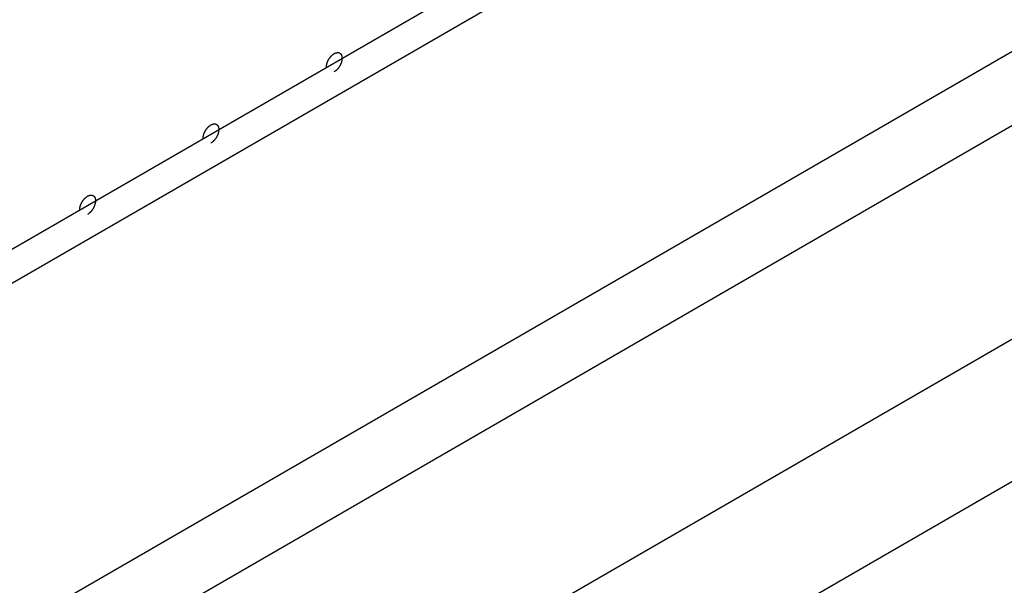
# Model space of a CAD drawing. Header units: inches. Extents: x 6 to 353, y 6 to 228.
# Tile 322 of 372: x 326.062 to 327.474, y 202.456 to 203.266. Entities that reach past the tile are written whole.
import ezdxf

# ---------------------------------------------------------------- set-up
doc = ezdxf.new("R2010")
doc.units = ezdxf.units.IN
doc.header["$LTSCALE"] = 19.946667
doc.header["$MEASUREMENT"] = 0
doc.layers.get('0').update_dxf_attribs({"linetype": 'CONTINUOUS'})

msp = doc.modelspace()

# ---------------------------------------------------------------- linework, layer by layer
at = {"color": 7, "linetype": 'Continuous'}
for p, q in [((325.2832, 202.4943), (330.7465, 205.6485)), ((325.3256, 202.4698), (330.7889, 205.624)), ((331.1885, 204.9467), (326.1119, 202.0158)), ((331.2768, 204.7936), (326.2887, 201.9138)), ((325.7548, 202.222), (328.488, 203.8)), ((325.8468, 202.1689), (328.534, 203.7204))]:
    msp.add_line(p, q, dxfattribs=at)
for points, knots in [([(326.5018, 203.1978), (326.5018, 203.1983), (326.5019, 203.1989), (326.5019, 203.1998), (326.502, 203.2005), (326.5021, 203.2012), (326.5023, 203.2019), (326.5025, 203.2026), (326.5026, 203.2033), (326.5029, 203.204), (326.5031, 203.2047), (326.5034, 203.2054), (326.5036, 203.2062), (326.504, 203.2069), (326.5044, 203.2076), (326.5047, 203.2083), (326.5051, 203.209), (326.5055, 203.2096), (326.5059, 203.2103), (326.5064, 203.2109), (326.5068, 203.2116), (326.5073, 203.2122), (326.5078, 203.2128), (326.5082, 203.2133), (326.5087, 203.2139), (326.5093, 203.2144), (326.5098, 203.2149), (326.5103, 203.2154), (326.5108, 203.2159), (326.5114, 203.2163), (326.5121, 203.2168), (326.5127, 203.2172), (326.5131, 203.2174)], [0, 0, 0, 0, 0.0625, 0.09375, 0.125, 0.15625, 0.1875, 0.21875, 0.25, 0.28125, 0.3125, 0.34375, 0.375, 0.40625, 0.4375, 0.46875, 0.5, 0.53125, 0.5625, 0.59375, 0.625, 0.65625, 0.6875, 0.71875, 0.75, 0.78125, 0.8125, 0.84375, 0.875, 0.90625, 0.9375, 1, 1, 1, 1]), ([(326.5131, 203.2174), (326.5134, 203.2176), (326.514, 203.2179), (326.5147, 203.2182), (326.5153, 203.2185), (326.5158, 203.2186), (326.5163, 203.2187), (326.5168, 203.2188), (326.5171, 203.2189), (326.5174, 203.2189), (326.5176, 203.2189), (326.518, 203.2189), (326.5184, 203.2189), (326.5188, 203.2189), (326.5191, 203.2189), (326.5193, 203.2189), (326.5196, 203.2188), (326.5198, 203.2187), (326.5202, 203.2185), (326.5206, 203.2184), (326.5209, 203.2183), (326.5211, 203.2182), (326.5213, 203.2181), (326.5215, 203.2179), (326.5218, 203.2176), (326.5221, 203.2174), (326.5223, 203.2172), (326.5225, 203.2171), (326.5226, 203.2168), (326.5228, 203.2166), (326.523, 203.2162), (326.5232, 203.2159), (326.5234, 203.2156), (326.5235, 203.2154), (326.5236, 203.2152), (326.5237, 203.2148), (326.5238, 203.2144), (326.524, 203.214), (326.5241, 203.2136), (326.5242, 203.2134), (326.5242, 203.213), (326.5242, 203.2126), (326.5243, 203.2119), (326.5244, 203.2113), (326.5244, 203.2109)], [0, 0, 0, 0, 0.0625, 0.09375, 0.125, 0.15625, 0.1875, 0.21875, 0.234375, 0.25, 0.265625, 0.28125, 0.3125, 0.34375, 0.359375, 0.375, 0.390625, 0.40625, 0.4375, 0.46875, 0.484375, 0.5, 0.515625, 0.53125, 0.5625, 0.59375, 0.609375, 0.625, 0.640625, 0.65625, 0.6875, 0.71875, 0.734375, 0.75, 0.765625, 0.78125, 0.8125, 0.84375, 0.859375, 0.875, 0.890625, 0.90625, 0.9375, 1, 1, 1, 1]), ([(326.5244, 203.2109), (326.5244, 203.2105), (326.5243, 203.2098), (326.5242, 203.2089), (326.5242, 203.2082), (326.524, 203.2075), (326.5239, 203.2068), (326.5237, 203.2061), (326.5236, 203.2054), (326.5233, 203.2047), (326.523, 203.204), (326.5228, 203.2033), (326.5225, 203.2026), (326.5221, 203.2019), (326.5218, 203.2012), (326.5214, 203.2005), (326.5211, 203.1997), (326.5206, 203.1991), (326.5202, 203.1984), (326.5198, 203.1978), (326.5194, 203.1971), (326.5189, 203.1966), (326.5184, 203.196), (326.5179, 203.1954), (326.5174, 203.1948), (326.5169, 203.1943), (326.5164, 203.1938), (326.5158, 203.1933), (326.5153, 203.1928), (326.5148, 203.1925), (326.514, 203.1919), (326.5135, 203.1916), (326.5131, 203.1913)], [0, 0, 0, 0, 0.0625, 0.09375, 0.125, 0.15625, 0.1875, 0.21875, 0.25, 0.28125, 0.3125, 0.34375, 0.375, 0.40625, 0.4375, 0.46875, 0.5, 0.53125, 0.5625, 0.59375, 0.625, 0.65625, 0.6875, 0.71875, 0.75, 0.78125, 0.8125, 0.84375, 0.875, 0.90625, 0.9375, 1, 1, 1, 1]), ([(326.3363, 203.1154), (326.3367, 203.1155), (326.3372, 203.1158), (326.338, 203.1161), (326.3385, 203.1164), (326.339, 203.1165), (326.3396, 203.1166), (326.34, 203.1167), (326.3403, 203.1168), (326.3406, 203.1169), (326.3409, 203.1169), (326.3412, 203.1169), (326.3416, 203.1168), (326.342, 203.1168), (326.3423, 203.1168), (326.3426, 203.1168), (326.3428, 203.1167), (326.3431, 203.1166), (326.3434, 203.1165), (326.3438, 203.1163), (326.3441, 203.1162), (326.3443, 203.1162), (326.3445, 203.116), (326.3447, 203.1158), (326.345, 203.1156), (326.3453, 203.1153), (326.3455, 203.1151), (326.3457, 203.115), (326.3458, 203.1148), (326.346, 203.1145), (326.3462, 203.1142), (326.3464, 203.1138), (326.3466, 203.1136), (326.3468, 203.1134), (326.3468, 203.1131), (326.3469, 203.1128), (326.3471, 203.1123), (326.3472, 203.1119), (326.3473, 203.1115), (326.3474, 203.1113), (326.3474, 203.111), (326.3475, 203.1106), (326.3475, 203.1099), (326.3476, 203.1092), (326.3476, 203.1088)], [0, 0, 0, 0, 0.0625, 0.09375, 0.125, 0.15625, 0.1875, 0.21875, 0.234375, 0.25, 0.265625, 0.28125, 0.3125, 0.34375, 0.359375, 0.375, 0.390625, 0.40625, 0.4375, 0.46875, 0.484375, 0.5, 0.515625, 0.53125, 0.5625, 0.59375, 0.609375, 0.625, 0.640625, 0.65625, 0.6875, 0.71875, 0.734375, 0.75, 0.765625, 0.78125, 0.8125, 0.84375, 0.859375, 0.875, 0.890625, 0.90625, 0.9375, 1, 1, 1, 1]), ([(326.325, 203.0958), (326.325, 203.0962), (326.3251, 203.0969), (326.3252, 203.0978), (326.3252, 203.0984), (326.3254, 203.0991), (326.3255, 203.0998), (326.3257, 203.1005), (326.3258, 203.1012), (326.3261, 203.102), (326.3264, 203.1027), (326.3266, 203.1034), (326.3269, 203.1041), (326.3272, 203.1048), (326.3276, 203.1055), (326.328, 203.1062), (326.3283, 203.1069), (326.3287, 203.1076), (326.3292, 203.1082), (326.3296, 203.1089), (326.33, 203.1095), (326.3305, 203.1101), (326.331, 203.1107), (326.3315, 203.1113), (326.3319, 203.1119), (326.3325, 203.1123), (326.333, 203.1128), (326.3335, 203.1133), (326.3341, 203.1138), (326.3346, 203.1142), (326.3354, 203.1147), (326.3359, 203.1151), (326.3363, 203.1154)], [0, 0, 0, 0, 0.0625, 0.09375, 0.125, 0.15625, 0.1875, 0.21875, 0.25, 0.28125, 0.3125, 0.34375, 0.375, 0.40625, 0.4375, 0.46875, 0.5, 0.53125, 0.5625, 0.59375, 0.625, 0.65625, 0.6875, 0.71875, 0.75, 0.78125, 0.8125, 0.84375, 0.875, 0.90625, 0.9375, 1, 1, 1, 1]), ([(326.3476, 203.1088), (326.3476, 203.1084), (326.3475, 203.1077), (326.3474, 203.1068), (326.3474, 203.1062), (326.3472, 203.1055), (326.3471, 203.1048), (326.3469, 203.1041), (326.3468, 203.1034), (326.3465, 203.1026), (326.3462, 203.1019), (326.346, 203.1012), (326.3458, 203.1005), (326.3454, 203.0998), (326.345, 203.0991), (326.3447, 203.0984), (326.3443, 203.0977), (326.3439, 203.097), (326.3435, 203.0964), (326.343, 203.0957), (326.3426, 203.0951), (326.3421, 203.0945), (326.3416, 203.0939), (326.3411, 203.0933), (326.3407, 203.0927), (326.3401, 203.0923), (326.3396, 203.0918), (326.3391, 203.0913), (326.3385, 203.0908), (326.338, 203.0904), (326.3372, 203.0899), (326.3367, 203.0895), (326.3363, 203.0892)], [0, 0, 0, 0, 0.0625, 0.09375, 0.125, 0.15625, 0.1875, 0.21875, 0.25, 0.28125, 0.3125, 0.34375, 0.375, 0.40625, 0.4375, 0.46875, 0.5, 0.53125, 0.5625, 0.59375, 0.625, 0.65625, 0.6875, 0.71875, 0.75, 0.78125, 0.8125, 0.84375, 0.875, 0.90625, 0.9375, 1, 1, 1, 1]), ([(326.1482, 202.9937), (326.1483, 202.9942), (326.1483, 202.9948), (326.1484, 202.9957), (326.1484, 202.9964), (326.1486, 202.9971), (326.1487, 202.9978), (326.1489, 202.9985), (326.149, 202.9992), (326.1493, 202.9999), (326.1496, 203.0006), (326.1499, 203.0013), (326.1501, 203.002), (326.1505, 203.0027), (326.1508, 203.0034), (326.1512, 203.0041), (326.1515, 203.0049), (326.152, 203.0055), (326.1524, 203.0062), (326.1528, 203.0068), (326.1532, 203.0075), (326.1537, 203.008), (326.1542, 203.0086), (326.1547, 203.0092), (326.1552, 203.0098), (326.1557, 203.0103), (326.1562, 203.0108), (326.1568, 203.0113), (326.1573, 203.0118), (326.1579, 203.0121), (326.1586, 203.0127), (326.1592, 203.013), (326.1595, 203.0133)], [0, 0, 0, 0, 0.0625, 0.09375, 0.125, 0.15625, 0.1875, 0.21875, 0.25, 0.28125, 0.3125, 0.34375, 0.375, 0.40625, 0.4375, 0.46875, 0.5, 0.53125, 0.5625, 0.59375, 0.625, 0.65625, 0.6875, 0.71875, 0.75, 0.78125, 0.8125, 0.84375, 0.875, 0.90625, 0.9375, 1, 1, 1, 1]), ([(326.1595, 203.0133), (326.1599, 203.0135), (326.1604, 203.0137), (326.1612, 203.0141), (326.1617, 203.0144), (326.1623, 203.0144), (326.1628, 203.0146), (326.1632, 203.0147), (326.1636, 203.0147), (326.1638, 203.0148), (326.1641, 203.0148), (326.1644, 203.0148), (326.1648, 203.0148), (326.1652, 203.0148), (326.1655, 203.0147), (326.1658, 203.0148), (326.166, 203.0147), (326.1663, 203.0146), (326.1667, 203.0144), (326.167, 203.0143), (326.1673, 203.0142), (326.1675, 203.0141), (326.1677, 203.0139), (326.1679, 203.0138), (326.1682, 203.0135), (326.1685, 203.0133), (326.1688, 203.0131), (326.1689, 203.013), (326.1691, 203.0127), (326.1692, 203.0125), (326.1694, 203.0121), (326.1697, 203.0118), (326.1698, 203.0115), (326.17, 203.0113), (326.17, 203.011), (326.1702, 203.0107), (326.1703, 203.0103), (326.1704, 203.0098), (326.1705, 203.0095), (326.1706, 203.0092), (326.1706, 203.0089), (326.1707, 203.0085), (326.1707, 203.0078), (326.1708, 203.0072), (326.1708, 203.0068)], [0, 0, 0, 0, 0.0625, 0.09375, 0.125, 0.15625, 0.1875, 0.21875, 0.234375, 0.25, 0.265625, 0.28125, 0.3125, 0.34375, 0.359375, 0.375, 0.390625, 0.40625, 0.4375, 0.46875, 0.484375, 0.5, 0.515625, 0.53125, 0.5625, 0.59375, 0.609375, 0.625, 0.640625, 0.65625, 0.6875, 0.71875, 0.734375, 0.75, 0.765625, 0.78125, 0.8125, 0.84375, 0.859375, 0.875, 0.890625, 0.90625, 0.9375, 1, 1, 1, 1]), ([(326.1708, 203.0068), (326.1708, 203.0063), (326.1708, 203.0057), (326.1707, 203.0048), (326.1707, 203.0041), (326.1705, 203.0034), (326.1703, 203.0027), (326.1701, 203.002), (326.17, 203.0013), (326.1697, 203.0006), (326.1695, 202.9999), (326.1692, 202.9992), (326.169, 202.9984), (326.1686, 202.9977), (326.1682, 202.997), (326.1679, 202.9963), (326.1675, 202.9956), (326.1671, 202.995), (326.1667, 202.9943), (326.1662, 202.9937), (326.1658, 202.993), (326.1653, 202.9924), (326.1649, 202.9918), (326.1644, 202.9913), (326.1639, 202.9907), (326.1633, 202.9902), (326.1628, 202.9897), (326.1623, 202.9892), (326.1618, 202.9887), (326.1612, 202.9883), (326.1605, 202.9878), (326.1599, 202.9874), (326.1595, 202.9872)], [0, 0, 0, 0, 0.0625, 0.09375, 0.125, 0.15625, 0.1875, 0.21875, 0.25, 0.28125, 0.3125, 0.34375, 0.375, 0.40625, 0.4375, 0.46875, 0.5, 0.53125, 0.5625, 0.59375, 0.625, 0.65625, 0.6875, 0.71875, 0.75, 0.78125, 0.8125, 0.84375, 0.875, 0.90625, 0.9375, 1, 1, 1, 1])]:
    msp.add_open_spline(points, degree=3, knots=knots, dxfattribs=at)

doc.saveas('drawing.dxf')
